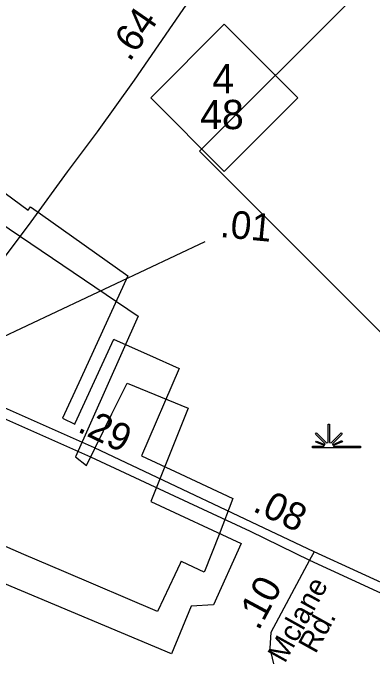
# Model space of a CAD drawing. Extents: x 2220236 to 2384410, y 720751 to 894131.
# Drawn here: x 2349322 to 2350953, y 842443 to 845398 of the extents above; entities that cross this region are included whole.
import ezdxf

# ---------------------------------------------------------------- set-up
doc = ezdxf.new("R2010")
doc.units = 0
doc.layers.add('Default', color=7, linetype='Continuous')

msp = doc.modelspace()

# ---------------------------------------------------------------- linework, layer by layer
at = {"layer": 'Default'}
for p, q in [((2350167.8, 844772.4), (2351499.8, 846104.4)), ((2351499.8, 843440.4), (2350167.8, 844772.4)), ((2348956.7, 843781.3), (2350192.8, 844363.5))]:
    msp.add_line(p, q, dxfattribs=at)
for points in [[(2348914.3, 843785), (2348955.4, 843835.3), (2349046.2, 843960.8), (2349260.2, 844261.9), (2349403.8, 844453.5), (2349569, 844679.5), (2349704.9, 844861), (2349872, 845094.9), (2350156.9, 845507.1), (2350358.7, 845775.3), (2350552.5, 846024.9), (2350671.6, 846186.3)], [(2348914.3, 843785), (2348955.4, 843835.3), (2349046.2, 843960.8), (2349260.2, 844261.9), (2349403.8, 844453.5), (2349569, 844679.5), (2349704.9, 844861), (2349872, 845094.9), (2350156.9, 845507.1), (2350358.7, 845775.3), (2350552.5, 846024.9), (2350671.6, 846186.3)], [(2348712.8, 845004.9), (2349390.8, 844506.1), (2349401.8, 844521.3), (2349447, 844488.9), (2349842.2, 844209.1), (2349784.5, 844083.1), (2349629.8, 843744.4), (2349547, 843564.1), (2349602.5, 843537.8), (2349604, 843541.3), (2349779.2, 843921.9), (2349781.2, 843921.1), (2349940.8, 843849.8), (2350074.8, 843789.9), (2349904.5, 843394.9), (2350079.2, 843312.2), (2350318.5, 843201.6), (2350255.8, 843038.9), (2350190.5, 842871.2), (2350189, 842867.4), (2350166.2, 842878.2), (2350086, 842916.1), (2350083.8, 842917.2), (2350079.2, 842907.6), (2350054.8, 842855.4), (2349978.2, 842692.6), (2349976.8, 842689.2), (2349551.8, 842871.2), (2349371.8, 842948.2), (2349322.5, 842969.4), (2349142, 843046.6)], [(2348712.8, 845004.9), (2349390.8, 844506.1), (2349401.8, 844521.3), (2349447, 844488.9), (2349842.2, 844209.1), (2349784.5, 844083.1), (2349629.8, 843744.4), (2349547, 843564.1), (2349602.5, 843537.8), (2349604, 843541.3), (2349779.2, 843921.9), (2349781.2, 843921.1), (2349940.8, 843849.8), (2350074.8, 843789.9), (2349904.5, 843394.9), (2350079.2, 843312.2), (2350318.5, 843201.6), (2350255.8, 843038.9), (2350190.5, 842871.2), (2350189, 842867.4), (2350166.2, 842878.2), (2350086, 842916.1), (2350083.8, 842917.2), (2350079.2, 842907.6), (2350054.8, 842855.4), (2349978.2, 842692.6), (2349976.8, 842689.2), (2349551.8, 842871.2), (2349371.8, 842948.2), (2349322.5, 842969.4), (2349142, 843046.6)], [(2348712.8, 845004.9), (2349390.8, 844506.1), (2349401.8, 844521.3), (2349447, 844488.9), (2349842.2, 844209.1), (2349784.5, 844083.1), (2349629.8, 843744.4), (2349547, 843564.1), (2349602.5, 843537.8), (2349604, 843541.3), (2349779.2, 843921.9), (2349781.2, 843921.1), (2349940.8, 843849.8), (2350074.8, 843789.9), (2349904.5, 843394.9), (2350079.2, 843312.2), (2350318.5, 843201.6), (2350255.8, 843038.9), (2350190.5, 842871.2), (2350189, 842867.4), (2350166.2, 842878.2), (2350086, 842916.1), (2350083.8, 842917.2), (2350079.2, 842907.6), (2350054.8, 842855.4), (2349978.2, 842692.6), (2349976.8, 842689.2), (2349551.8, 842871.2), (2349371.8, 842948.2), (2349322.5, 842969.4), (2349142, 843046.6)], [(2348765.9, 844784.2), (2349889.2, 844026.6), (2349605.3, 843389), (2349655.7, 843351.1), (2349769.3, 843584.7), (2349838.7, 843723.6), (2350116.4, 843610), (2349946, 843187), (2350356.2, 842997.6), (2350230, 842719.8), (2350129, 842713.5), (2350040.7, 842498.8), (2349207.7, 842846.1)], [(2350686.9, 842960.1), (2349691.6, 843430.1), (2349255.5, 843624.1), (2348914.3, 843785)], [(2350686.9, 842960.1), (2349691.6, 843430.1), (2349255.5, 843624.1), (2348914.3, 843785)], [(2348883.6, 843747.3), (2349236.5, 843583.2), (2349673, 843389), (2350052.1, 843213), (2350396.8, 843052.8), (2350665.8, 842922)], [(2348883.6, 843747.3), (2349236.5, 843583.2), (2349673, 843389), (2350052.1, 843213), (2350396.8, 843052.8), (2350665.8, 842922)], [(2350686.9, 842960.1), (2350665.8, 842922)], [(2350686.9, 842960.1), (2350665.8, 842922)], [(2357177.1, 839810), (2355973.7, 839897), (2355798.1, 839900.8), (2355501.8, 839930.2), (2355388.8, 839952.7), (2355099.6, 840048.1), (2355022.5, 840088.9), (2354770.6, 840253.4), (2354541.7, 840438.9), (2354324.5, 840601.9), (2354054.3, 840817.8), (2353435.3, 841295.9), (2353146.6, 841524.2), (2352326.4, 842156.8), (2352132.8, 842278.4), (2351967.6, 842365.7), (2351675.1, 842507.8), (2350686.9, 842960.1)], [(2357177.1, 839810), (2355973.7, 839897), (2355798.1, 839900.8), (2355501.8, 839930.2), (2355388.8, 839952.7), (2355099.6, 840048.1), (2355022.5, 840088.9), (2354770.6, 840253.4), (2354541.7, 840438.9), (2354324.5, 840601.9), (2354054.3, 840817.8), (2353435.3, 841295.9), (2353146.6, 841524.2), (2352326.4, 842156.8), (2352132.8, 842278.4), (2351967.6, 842365.7), (2351675.1, 842507.8), (2350686.9, 842960.1)], [(2350665.8, 842922), (2350490.4, 842594.8), (2350485.7, 842523.7), (2350502.3, 842452.6)], [(2350665.8, 842922), (2350490.4, 842594.8), (2350485.7, 842523.7), (2350502.3, 842452.6)], [(2350665.8, 842922), (2351655.8, 842467), (2351954.3, 842321.5), (2352110.6, 842239), (2352300.3, 842119.9), (2353118.9, 841488.6), (2353407.5, 841260.4), (2354027, 840781.9), (2354296.8, 840566.2), (2354514.1, 840403.2), (2354743.1, 840217.6), (2355000.1, 840049.7), (2355081.4, 840006.7), (2355193.4, 839967.2), (2355375.7, 839909.5), (2355495.5, 839885.5), (2355795.1, 839855.8), (2355971.7, 839851.9), (2357174.2, 839765)], [(2350665.8, 842922), (2351655.8, 842467), (2351954.3, 842321.5), (2352110.6, 842239), (2352300.3, 842119.9), (2353118.9, 841488.6), (2353407.5, 841260.4), (2354027, 840781.9), (2354296.8, 840566.2), (2354514.1, 840403.2), (2354743.1, 840217.6), (2355000.1, 840049.7), (2355081.4, 840006.7), (2355193.4, 839967.2), (2355375.7, 839909.5), (2355495.5, 839885.5), (2355795.1, 839855.8), (2355971.7, 839851.9), (2357174.2, 839765)]]:
    msp.add_lwpolyline(points, dxfattribs=at)
for points in [[(2349946, 845014.3), (2350279, 845347.3), (2350612, 845014.3), (2350279, 844681.3)], [(2350678.4, 843437.5), (2350731.1, 843437.5), (2350733.1, 843441.1), (2350694.8, 843456), (2350697.7, 843461.2), (2350735.4, 843445.4), (2350737, 843448.3), (2350692.6, 843492.9), (2350697.7, 843498), (2350743, 843452.5), (2350749.4, 843454.9), (2350749.4, 843538), (2350756.6, 843538), (2350756.6, 843454.9), (2350762.9, 843452.5), (2350808.2, 843498), (2350813.4, 843492.9), (2350768.9, 843448.3), (2350770.9, 843444.7), (2350811.8, 843463.3), (2350814.3, 843458.3), (2350773.3, 843440.5), (2350774.9, 843437.5), (2350895.9, 843437.5), (2350895.9, 843430.4), (2350678.4, 843430.4)]]:
    msp.add_lwpolyline(points, close=True, dxfattribs=at)

# ---------------------------------------------------------------- texts
for s, height, rotation, p in [('.64', 125, 55.3515, (2349850.5, 845173.8)), ('.01', 125, 354.4868, (2350257.4, 844384.9)), ('.29', 125, 334.4376, (2349609.7, 843506.2)), ('.08', 125, 334.4376, (2350403.5, 843146.5)), ('.10', 125, 61.8102, (2350434.9, 842599.6)), ('Mclane', 95, 60.9656, (2350553.7, 842452.3)), ('Rd.', 95, 60.9656, (2350692.6, 842495.1))]:
    msp.add_text(s, height=height, rotation=rotation, dxfattribs=at).set_placement(p)
for s, p in [('4', (2350225, 845034.8)), ('48', (2350170.5, 844872.5))]:
    msp.add_text(s, height=132.5, dxfattribs=at).set_placement(p)

doc.saveas('drawing.dxf')
